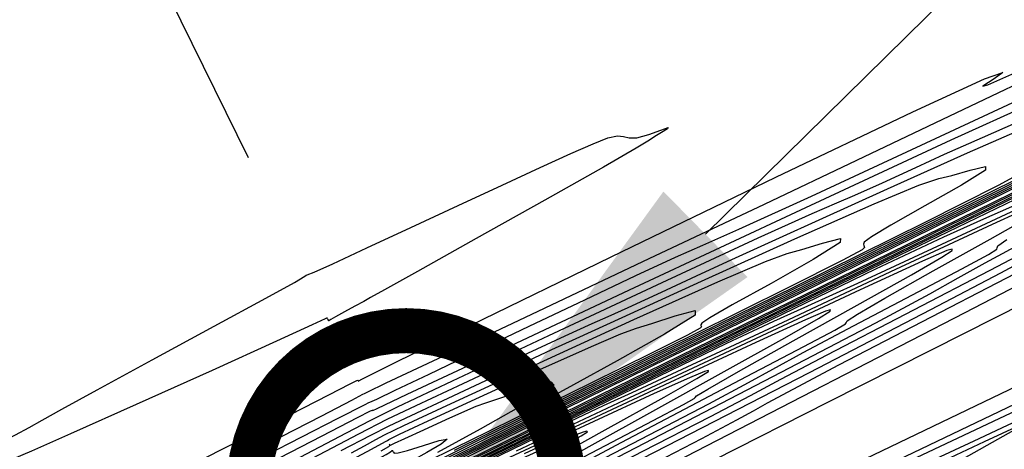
# Model space of a CAD drawing. Extents: x 3249832 to 3255657, y 13789405 to 13793316.
# Tile 588 of 656: x 3254996 to 3255051, y 13790654 to 13790678. Entities that reach past the tile are written whole.
import ezdxf

# ---------------------------------------------------------------- set-up
doc = ezdxf.new("R2010")
doc.units = 0
doc.header["$LTSCALE"] = 100
doc.header["$MEASUREMENT"] = 0
doc.linetypes.add('DASHED', pattern=[0.75, 0.5, -0.25])
for name, color, linetype in [('GRATIO_CON', 10, 'CONTINUOUS'), ('GRATIO_ICON', 7, 'CONTINUOUS'), ('PLAN', 7, 'CONTINUOUS'), ('TARGETS_EAST', 7, 'CONTINUOUS')]:
    doc.layers.add(name, color=color, linetype=linetype)
doc.styles.add('Gratio_032316_contours$0$symbol', font='symbol.shx')
doc.linetypes.add('Gratio_032316_contours$0$DEPRESSION', pattern='A,0.3,["%",Gratio_032316_contours$0$symbol,S=0.05,R=180,X=0,Y=0],0.0001', length=0.3001)

# ---------------------------------------------------------------- blocks, each defined once
blk = doc.blocks.new('Gratio_032316_contours')
at = {"layer": 'GRATIO_CON', "color": 5, "linetype": 'Continuous', "flags": 128}
for points in [[(3255084.767, 13790684.486), (3255068.008, 13790676.213), (3255048.262, 13790666.522), (3255031.47, 13790658.293), (3255022.089, 13790653.689), (3255018.637, 13790651.983), (3255018.148, 13790651.729), (3255017.752, 13790651.522), (3255014.963, 13790650.127), (3255007.387, 13790646.348), (3254993.824, 13790639.586), (3254977.83, 13790631.62), (3254964.15, 13790624.82), (3254956.35, 13790620.974), (3254953.285, 13790619.522)], [(3254993.486, 13790646.487), (3255001.716, 13790650.688), (3255007.684, 13790653.73), (3255011.488, 13790655.667), (3255013.683, 13790656.787), (3255014.792, 13790657.356), (3255015.2, 13790657.566), (3255015.263, 13790657.589), (3255015.273, 13790657.57), (3255015.284, 13790657.548), (3255015.29, 13790657.538), (3255015.517, 13790657.659), (3255017.125, 13790658.464), (3255021.506, 13790660.614), (3255029.346, 13790664.428), (3255038.504, 13790668.853), (3255046.134, 13790672.495), (3255050.104, 13790674.313), (3255051.132, 13790674.68), (3255050.65, 13790674.322), (3255050.018, 13790673.92), (3255050.294, 13790673.98), (3255052.465, 13790674.96)], [(3255085.443, 13790685.022), (3255077.18, 13790680.862), (3255062.319, 13790673.526), (3255044.81, 13790664.932), (3255029.921, 13790657.633), (3255021.604, 13790653.545), (3255018.545, 13790652.027), (3255018.114, 13790651.797), (3255017.927, 13790651.692), (3255016.591, 13790651.021), (3255012.961, 13790649.209), (3255006.463, 13790645.969), (3254998.799, 13790642.151), (3254992.244, 13790638.893), (3254988.506, 13790637.05), (3254987.038, 13790636.354), (3254986.724, 13790636.257), (3254986.397, 13790636.181), (3254984.67, 13790635.434), (3254980.102, 13790633.296), (3254971.934, 13790629.382), (3254962.143, 13790624.659), (3254953.388, 13790620.426)], [(3254995.282, 13790646.298), (3254999.768, 13790648.623), (3255001.953, 13790649.762), (3255003.796, 13790650.722), (3255006.754, 13790652.254), (3255010.262, 13790654.068), (3255013.252, 13790655.615), (3255014.923, 13790656.483), (3255015.538, 13790656.805), (3255015.625, 13790656.855), (3255015.776, 13790656.928), (3255016.838, 13790657.43), (3255019.722, 13790658.79), (3255024.946, 13790661.255), (3255031.473, 13790664.337), (3255037.872, 13790667.363), (3255043.014, 13790669.803), (3255046.974, 13790671.688), (3255050.126, 13790673.192), (3255052.775, 13790674.45)], [(3255080.199, 13790683.937), (3255079.732, 13790683.525), (3255079.564, 13790683.229), (3255079.558, 13790683.014), (3255079.595, 13790682.845), (3255079.649, 13790682.705), (3255079.716, 13790682.582), (3255079.407, 13790682.278), (3255076.801, 13790680.867), (3255069.594, 13790677.239), (3255056.631, 13790670.84), (3255041.358, 13790663.342), (3255028.372, 13790656.972), (3255021.119, 13790653.402), (3255018.454, 13790652.072), (3255018.08, 13790651.867), (3255018.084, 13790651.855), (3255018.086, 13790651.849), (3255018.087, 13790651.847), (3255017.725, 13790651.671), (3255015.189, 13790650.443), (3255008.306, 13790647.111), (3254995.937, 13790641.123)], [(3254994.389, 13790645.284), (3255002.909, 13790649.684), (3255010.132, 13790653.408), (3255014.17, 13790655.481), (3255015.662, 13790656.237), (3255015.88, 13790656.338), (3255015.936, 13790656.359), (3255016.314, 13790656.537), (3255017.335, 13790657.025), (3255019.223, 13790657.928), (3255021.799, 13790659.158), (3255024.783, 13790660.581), (3255027.879, 13790662.052), (3255030.723, 13790663.393), (3255032.933, 13790664.415), (3255034.445, 13790665.082), (3255036.458, 13790665.97), (3255040.486, 13790667.808), (3255047.391, 13790671.013), (3255055.43, 13790674.751), (3255062.208, 13790677.871)], [(3255070.384, 13790677.917), (3255068.16, 13790676.712), (3255062.008, 13790673.615), (3255050.943, 13790668.153), (3255037.907, 13790661.752), (3255026.823, 13790656.312), (3255020.635, 13790653.259), (3255018.362, 13790652.118), (3255018.045, 13790651.937), (3255018.05, 13790651.925), (3255018.052, 13790651.92), (3255018.052, 13790651.92), (3255017.76, 13790651.782), (3255015.723, 13790650.8), (3255010.199, 13790648.129), (3255000.243, 13790643.311), (3254988.106, 13790637.439)], [(3255009.761, 13790652.682), (3255013.28, 13790654.496), (3255015.247, 13790655.506), (3255015.974, 13790655.875), (3255016.08, 13790655.924), (3255016.081, 13790655.922), (3255016.083, 13790655.921), (3255016.085, 13790655.919), (3255016.088, 13790655.915), (3255016.091, 13790655.91), (3255016.094, 13790655.907), (3255016.334, 13790656.018), (3255018.004, 13790656.802), (3255022.538, 13790658.928), (3255030.651, 13790662.729), (3255040.184, 13790667.181), (3255048.263, 13790670.927), (3255052.77, 13790672.967)], [(3254994.535, 13790628.831), (3255004.195, 13790633.685), (3255012.259, 13790637.758), (3255018.044, 13790640.703), (3255021.148, 13790642.31), (3255022.279, 13790642.927), (3255022.427, 13790643.045), (3255022.722, 13790643.219), (3255024.864, 13790644.268), (3255030.693, 13790647.078), (3255041.127, 13790652.092), (3255053.386, 13790657.97), (3255063.769, 13790662.93), (3255069.501, 13790665.638), (3255071.538, 13790666.549), (3255071.761, 13790666.569), (3255071.896, 13790666.53), (3255073.035, 13790666.972), (3255076.108, 13790668.364), (3255081.574, 13790670.934)], [(3254995.333, 13790628.657), (3255002.15, 13790632.1), (3255010.283, 13790636.165), (3255017.233, 13790639.624), (3255021.121, 13790641.557), (3255022.555, 13790642.267), (3255022.762, 13790642.367), (3255022.764, 13790642.366), (3255022.765, 13790642.365), (3255022.766, 13790642.366), (3255023.114, 13790642.533), (3255025.549, 13790643.701), (3255032.159, 13790646.871), (3255043.986, 13790652.538), (3255057.903, 13790659.181), (3255069.735, 13790664.774), (3255076.411, 13790667.832), (3255079.274, 13790669.033), (3255080.766, 13790669.597)], [(3255052.338, 13790669.194), (3255050.877, 13790668.403), (3255046.835, 13790666.368), (3255039.566, 13790662.779), (3255031.003, 13790658.572), (3255023.725, 13790654.992), (3255019.665, 13790652.975), (3255018.177, 13790652.214), (3255017.971, 13790652.088), (3255017.826, 13790652.01), (3255016.791, 13790651.514), (3255013.986, 13790650.164), (3255008.857, 13790647.687), (3255002.17, 13790644.457), (3254995.02, 13790641.009)], [(3254996.19, 13790644.564), (3255001.298, 13790647.253), (3255007.298, 13790650.401), (3255012.394, 13790653.074), (3255015.317, 13790654.606), (3255016.903, 13790655.413), (3255018.512, 13790656.18), (3255021.124, 13790657.407), (3255024.194, 13790658.841), (3255026.796, 13790660.048), (3255028.291, 13790660.725), (3255029.191, 13790661.12), (3255030.293, 13790661.614), (3255032.157, 13790662.476), (3255034.367, 13790663.505), (3255036.269, 13790664.388), (3255037.479, 13790664.937), (3255038.703, 13790665.483), (3255040.92, 13790666.482), (3255044.722, 13790668.21), (3255049.171, 13790670.215), (3255052.941, 13790671.865)], [(3255014.335, 13790653.674), (3255015.994, 13790654.541), (3255017.004, 13790655.048), (3255018.232, 13790655.63), (3255020.28, 13790656.592), (3255022.693, 13790657.724), (3255024.754, 13790658.687), (3255026.052, 13790659.287), (3255027.409, 13790659.904), (3255029.956, 13790661.064), (3255034.376, 13790663.08), (3255039.564, 13790665.432), (3255043.967, 13790667.389), (3255043.967, 13790667.389), (3255046.455, 13790668.419), (3255047.576, 13790668.785), (3255048.298, 13790668.949), (3255049.31, 13790669.241), (3255050.173, 13790669.455), (3255050.168, 13790669.253), (3255048.841, 13790668.424), (3255046.795, 13790667.265), (3255044.899, 13790666.199), (3255043.822, 13790665.55), (3255043.427, 13790665.252), (3255043.378, 13790665.137), (3255043.393, 13790665.067), (3255043.415, 13790665.01), (3255043.443, 13790664.958), (3255043.315, 13790664.833), (3255042.235, 13790664.248), (3255039.249, 13790662.745), (3255033.878, 13790660.093), (3255027.551, 13790656.984), (3255022.173, 13790654.339), (3255019.173, 13790652.849)], [(3254993.942, 13790627.314), (3255003.569, 13790632.194), (3255011.751, 13790636.335), (3255016.33, 13790638.661), (3255018.184, 13790639.612), (3255018.954, 13790640.01), (3255019.945, 13790640.51), (3255021.127, 13790641.101), (3255022.137, 13790641.603), (3255022.702, 13790641.884), (3255022.909, 13790641.989), (3255022.936, 13790642.013), (3255023.161, 13790642.14), (3255024.776, 13790642.938), (3255029.175, 13790645.068), (3255037.056, 13790648.855), (3255046.332, 13790653.287), (3255054.22, 13790657.016)], [(3255014.905, 13790653.558), (3255015.641, 13790653.948), (3255016.263, 13790654.286), (3255016.744, 13790654.548), (3255017.827, 13790655.076), (3255020.45, 13790656.298), (3255020.45, 13790656.298), (3255025.119, 13790658.445), (3255030.614, 13790660.95), (3255035.285, 13790663.046), (3255037.927, 13790664.176), (3255039.136, 13790664.614), (3255039.953, 13790664.843), (3255041.11, 13790665.202), (3255042.097, 13790665.456), (3255042.091, 13790665.227), (3255040.575, 13790664.281), (3255038.239, 13790662.964), (3255036.074, 13790661.764), (3255034.844, 13790661.057), (3255034.392, 13790660.758), (3255034.332, 13790660.668), (3255034.342, 13790660.623), (3255034.357, 13790660.586), (3255034.375, 13790660.553), (3255034.292, 13790660.471), (3255033.594, 13790660.093), (3255031.663, 13790659.121), (3255028.19, 13790657.406), (3255024.098, 13790655.396), (3255020.621, 13790653.685)], [(3254995.587, 13790627.779), (3254998.929, 13790629.517), (3255004.987, 13790632.603), (3255012.14, 13790636.225), (3255018.231, 13790639.298), (3255021.637, 13790641.012), (3255022.894, 13790641.642), (3255023.072, 13790641.736), (3255023.183, 13790641.803), (3255023.988, 13790642.208), (3255026.185, 13790643.279), (3255030.124, 13790645.176), (3255034.761, 13790647.393), (3255038.705, 13790649.258), (3255041.036, 13790650.327), (3255042.73, 13790651.076), (3255045.234, 13790652.212), (3255049.538, 13790654.216), (3255054.79, 13790656.683)], [(3255013.902, 13790652.623), (3255016.021, 13790653.755), (3255016.801, 13790654.176), (3255016.909, 13790654.243), (3255016.989, 13790654.295), (3255017.573, 13790654.58), (3255019.167, 13790655.324), (3255019.167, 13790655.324), (3255022.026, 13790656.64), (3255025.392, 13790658.175), (3255028.252, 13790659.458), (3255029.889, 13790660.157), (3255030.758, 13790660.471), (3255031.609, 13790660.737), (3255032.911, 13790661.163), (3255034.02, 13790661.456), (3255034.014, 13790661.2), (3255032.31, 13790660.138), (3255029.683, 13790658.663), (3255027.249, 13790657.33), (3255025.867, 13790656.563), (3255025.358, 13790656.263), (3255025.287, 13790656.199), (3255025.292, 13790656.179), (3255025.299, 13790656.162), (3255025.307, 13790656.147), (3255025.269, 13790656.11), (3255024.952, 13790655.938), (3255024.077, 13790655.498), (3255022.501, 13790654.72), (3255020.646, 13790653.808), (3255019.068, 13790653.032)]]:
    blk.add_lwpolyline(points, dxfattribs=at)
at = {"layer": 'GRATIO_CON', "color": 1, "linetype": 'Continuous', "flags": 128}
for points in [[(3255084.685, 13790684.141), (3255073.581, 13790678.712), (3255058.299, 13790671.233), (3255042.002, 13790663.256), (3255028.692, 13790656.739), (3255021.317, 13790653.122), (3255018.602, 13790651.785), (3255018.216, 13790651.588), (3255017.769, 13790651.361), (3255014.633, 13790649.797), (3255006.12, 13790645.552), (3254990.887, 13790637.956), (3254972.969, 13790629.014), (3254957.745, 13790621.4), (3254949.2, 13790617.097)], [(3254994.372, 13790633.216), (3255000.989, 13790636.395), (3255008.871, 13790640.196), (3255015.602, 13790643.447), (3255019.366, 13790645.267), (3255020.754, 13790645.938), (3255020.954, 13790646.034), (3255021.009, 13790646.058), (3255021.385, 13790646.242), (3255022.398, 13790646.747), (3255024.213, 13790647.656), (3255026.37, 13790648.741), (3255028.253, 13790649.693), (3255028.253, 13790649.693), (3255029.581, 13790650.371), (3255031.397, 13790651.3), (3255035.081, 13790653.169), (3255041.439, 13790656.382), (3255048.995, 13790660.199), (3255055.703, 13790663.592)], [(3255082.848, 13790683.029), (3255074.791, 13790679.174), (3255064.169, 13790674.006), (3255052.451, 13790668.274), (3255041.049, 13790662.693), (3255031.143, 13790657.843), (3255023.854, 13790654.274), (3255019.909, 13790652.34), (3255018.457, 13790651.624), (3255018.25, 13790651.52), (3255017.885, 13790651.336), (3255015.328, 13790650.061), (3255008.388, 13790646.602), (3254995.971, 13790640.41), (3254981.365, 13790633.121), (3254968.955, 13790626.914), (3254961.941, 13790623.382), (3254958.778, 13790621.76), (3254956.737, 13790620.697), (3254953.718, 13790619.15)], [(3254993.814, 13790634.025), (3255000.596, 13790637.223), (3255008.538, 13790640.977), (3255015.277, 13790644.167), (3255015.277, 13790644.167), (3255019.078, 13790645.973), (3255020.73, 13790646.775), (3255021.651, 13790647.251), (3255023.169, 13790648.04), (3255026.243, 13790649.625), (3255031.737, 13790652.45), (3255039.967, 13790656.679), (3255049.037, 13790661.349), (3255056.502, 13790665.214), (3255060.576, 13790667.367), (3255062.125, 13790668.238), (3255062.678, 13790668.593), (3255063.55, 13790669.091), (3255065.207, 13790669.973), (3255067.9, 13790671.373), (3255071.675, 13790673.32), (3255075.742, 13790675.426), (3255079.101, 13790677.197), (3255081.062, 13790678.289)], [(3255080.998, 13790681.579), (3255079.44, 13790680.978), (3255076.46, 13790679.69), (3255069.675, 13790676.508), (3255057.765, 13790670.753), (3255043.653, 13790663.87), (3255031.322, 13790657.836), (3255023.8, 13790654.152), (3255020.284, 13790652.431), (3255019.016, 13790651.81), (3255018.501, 13790651.557), (3255018.312, 13790651.464), (3255018.284, 13790651.451), (3255018.001, 13790651.31), (3255016.023, 13790650.325), (3255010.656, 13790647.651), (3255001.054, 13790642.863), (3254989.76, 13790637.227)], [(3254990.351, 13790632.896), (3254997.94, 13790636.52), (3255006.828, 13790640.772), (3255014.37, 13790644.381), (3255018.583, 13790646.398), (3255020.137, 13790647.137), (3255020.364, 13790647.232), (3255020.479, 13790647.266), (3255021.219, 13790647.616), (3255023.204, 13790648.61), (3255023.204, 13790648.61), (3255026.742, 13790650.413), (3255030.89, 13790652.542), (3255034.392, 13790654.352), (3255036.346, 13790655.381), (3255037.273, 13790655.891), (3255038.046, 13790656.326), (3255039.465, 13790657.093), (3255042.018, 13790658.437), (3255046.119, 13790660.567), (3255051.859, 13790663.525)], [(3255025.691, 13790650.481), (3255032.443, 13790653.944), (3255040.373, 13790658.019), (3255047.12, 13790661.503), (3255051.018, 13790663.547), (3255053.159, 13790664.7)], [(3255079.941, 13790680.778), (3255077.295, 13790679.548), (3255074.185, 13790678.115), (3255071.509, 13790676.924), (3255069.629, 13790676.149), (3255066.775, 13790674.9), (3255060.647, 13790672.017), (3255049.949, 13790666.842), (3255037.411, 13790660.726), (3255026.768, 13790655.519), (3255026.768, 13790655.519), (3255020.621, 13790652.509), (3255017.032, 13790650.742), (3255012.925, 13790648.699), (3255006.138, 13790645.317), (3254998.156, 13790641.333), (3254991.374, 13790637.942)], [(3255027.385, 13790652.114), (3255032.635, 13790654.826), (3255038.811, 13790658.024), (3255044.062, 13790660.766), (3255047.069, 13790662.378), (3255048.646, 13790663.265), (3255050.14, 13790664.104), (3255052.53, 13790665.386)], [(3255052.531, 13790667.613), (3255050.06, 13790666.519), (3255047.839, 13790665.531), (3255044.054, 13790663.75), (3255037.568, 13790660.613), (3255029.965, 13790656.906), (3255023.511, 13790653.75), (3255023.511, 13790653.75), (3255019.869, 13790651.972), (3255018.3, 13790651.207), (3255017.462, 13790650.797), (3255016.306, 13790650.223), (3255014.948, 13790649.546), (3255013.794, 13790648.969), (3255012.904, 13790648.521), (3255010.943, 13790647.528), (3255006.229, 13790645.145), (3254997.851, 13790640.911), (3254987.987, 13790635.919)], [(3255026.54, 13790651.999), (3255030.997, 13790654.303), (3255034.786, 13790656.279), (3255036.987, 13790657.453), (3255038.346, 13790658.203), (3255040.025, 13790659.116), (3255042.825, 13790660.599), (3255046.102, 13790662.321), (3255048.853, 13790663.771), (3255050.329, 13790664.569), (3255050.806, 13790664.862), (3255050.815, 13790664.93), (3255050.862, 13790665.039), (3255051.36, 13790665.399)], [(3255053.202, 13790667.683), (3255047.712, 13790665.122), (3255043.042, 13790662.957), (3255040.275, 13790661.704), (3255038.371, 13790660.847), (3255035.757, 13790659.617), (3255031.377, 13790657.499), (3255026.242, 13790654.995), (3255021.884, 13790652.864), (3255021.884, 13790652.864), (3255019.447, 13790651.675), (3255018.547, 13790651.239), (3255018.417, 13790651.178), (3255018.18, 13790651.058), (3255016.522, 13790650.217), (3255012.02, 13790647.94), (3255003.962, 13790643.867), (3254994.473, 13790639.067)], [(3255028.067, 13790653.151), (3255029.91, 13790654.128), (3255033.12, 13790655.812), (3255036.885, 13790657.783), (3255040.059, 13790659.449), (3255041.788, 13790660.371), (3255042.376, 13790660.71), (3255042.416, 13790660.778), (3255042.479, 13790660.874), (3255043.044, 13790661.248), (3255044.565, 13790662.137), (3255047.265, 13790663.656), (3255050.429, 13790665.423), (3255053.107, 13790666.933)], [(3255053.617, 13790667.644), (3255050.546, 13790666.233), (3255045.171, 13790663.728), (3255038.888, 13790660.791), (3255033.552, 13790658.302), (3255030.491, 13790656.888), (3255028.903, 13790656.163), (3255027.46, 13790655.484), (3255025.186, 13790654.384), (3255022.52, 13790653.084), (3255020.257, 13790651.978), (3255020.257, 13790651.978), (3255018.992, 13790651.36), (3255018.525, 13790651.132), (3255018.459, 13790651.097), (3255018.268, 13790650.992), (3255016.915, 13790650.297), (3255013.237, 13790648.43), (3255006.651, 13790645.097), (3254998.894, 13790641.171), (3254992.288, 13790637.816)], [(3255025.025, 13790651.866), (3255028.64, 13790653.752), (3255031.695, 13790655.352), (3255033.374, 13790656.24), (3255033.961, 13790656.567), (3255034.017, 13790656.626), (3255034.096, 13790656.708), (3255034.727, 13790657.096), (3255036.433, 13790658.069), (3255039.471, 13790659.764), (3255043.036, 13790661.747), (3255046.057, 13790663.44), (3255047.73, 13790664.409), (3255048.311, 13790664.791), (3255048.322, 13790664.864), (3255048.025, 13790664.782), (3255046.658, 13790664.187), (3255043.197, 13790662.597), (3255037.14, 13790659.773), (3255030.063, 13790656.459), (3255024.063, 13790653.646)], [(3255025.167, 13790652.687), (3255029.026, 13790654.822), (3255032.301, 13790656.643), (3255034.122, 13790657.673), (3255034.758, 13790658.063), (3255034.77, 13790658.122), (3255034.534, 13790658.064), (3255033.7, 13790657.724), (3255031.737, 13790656.843), (3255028.39, 13790655.296), (3255024.513, 13790653.489)], [(3255024.739, 13790652.859), (3255026.627, 13790653.909), (3255027.674, 13790654.502), (3255028.027, 13790654.724), (3255027.995, 13790654.751), (3255027.791, 13790654.706), (3255027.241, 13790654.502), (3255026.074, 13790653.998), (3255024.168, 13790653.128)]]:
    blk.add_lwpolyline(points, dxfattribs=at)
at = {"layer": 'GRATIO_CON', "color": 5, "linetype": 'Gratio_032316_contours$0$DEPRESSION', "flags": 128}
for points in [[(3254987.521, 13790649.99), (3254988.832, 13790650.71), (3254991.09, 13790651.893), (3254993.412, 13790653.096), (3254995.104, 13790653.97), (3254996.217, 13790654.55), (3254996.993, 13790654.965), (3254997.711, 13790655.367), (3254998.81, 13790655.981), (3255000.768, 13790657.057), (3255003.826, 13790658.715), (3255007.267, 13790660.577), (3255010.139, 13790662.137), (3255011.733, 13790663.018), (3255012.314, 13790663.356), (3255012.394, 13790663.411), (3255012.452, 13790663.43), (3255012.839, 13790663.591), (3255013.876, 13790664.056), (3255015.762, 13790664.927), (3255018.217, 13790666.069), (3255020.842, 13790667.291), (3255023.287, 13790668.423), (3255025.409, 13790669.397), (3255027.116, 13790670.172), (3255028.347, 13790670.715), (3255029.173, 13790671.037), (3255029.699, 13790671.16), (3255030.038, 13790671.125), (3255030.345, 13790671.046), (3255030.782, 13790671.054), (3255031.44, 13790671.235), (3255032.113, 13790671.477), (3255032.523, 13790671.621), (3255032.481, 13790671.554), (3255032.149, 13790671.349), (3255031.781, 13790671.124), (3255031.478, 13790670.921), (3255030.742, 13790670.469), (3255028.923, 13790669.419), (3255025.669, 13790667.588), (3255021.836, 13790665.446), (3255018.576, 13790663.627), (3255016.741, 13790662.601), (3255015.97, 13790662.169), (3255015.598, 13790661.964), (3255015.103, 13790661.697), (3255014.52, 13790661.383), (3255014.027, 13790661.113), (3255013.754, 13790660.955), (3255013.657, 13790660.891), (3255013.643, 13790660.88), (3255013.639, 13790660.887), (3255013.631, 13790660.902), (3255013.623, 13790660.918), (3255013.615, 13790660.932), (3255013.607, 13790660.947), (3255013.596, 13790660.968), (3255013.581, 13790660.997), (3255013.566, 13790661.027), (3255013.557, 13790661.045), (3255013.451, 13790660.998), (3255012.723, 13790660.656), (3255010.735, 13790659.746), (3255007.167, 13790658.133), (3255002.941, 13790656.232), (3254999.289, 13790654.598), (3254997.117, 13790653.637), (3254996.015, 13790653.175), (3254995.241, 13790652.89), (3254994.229, 13790652.534), (3254993.105, 13790652.144), (3254992.165, 13790651.832), (3254991.592, 13790651.66), (3254991.1, 13790651.494), (3254990.285, 13790651.155), (3254988.954, 13790650.561), (3254987.749, 13790650.032), (3254987.521, 13790649.99)], [(3255018.025, 13790653.686), (3255018.907, 13790653.968), (3255019.793, 13790654.242), (3255020.224, 13790654.31), (3255019.893, 13790654.039), (3255019.101, 13790653.572), (3255018.3, 13790653.122), (3255017.827, 13790652.851), (3255017.552, 13790652.727), (3255017.229, 13790652.669), (3255016.684, 13790652.613), (3255016.041, 13790652.556), (3255015.494, 13790652.513), (3255015.189, 13790652.491), (3255015.077, 13790652.487), (3255015.061, 13790652.49), (3255015.072, 13790652.499), (3255015.163, 13790652.55), (3255015.412, 13790652.684), (3255015.862, 13790652.925), (3255016.39, 13790653.212), (3255016.837, 13790653.461), (3255017.082, 13790653.611), (3255017.168, 13790653.676), (3255017.178, 13790653.691), (3255017.181, 13790653.686), (3255017.189, 13790653.672), (3255017.199, 13790653.654), (3255017.209, 13790653.636), (3255017.222, 13790653.614), (3255017.24, 13790653.58), (3255017.291, 13790653.54), (3255017.503, 13790653.552), (3255018.025, 13790653.686)]]:
    blk.add_lwpolyline(points, close=True, dxfattribs=at)
at = {"layer": 'GRATIO_ICON', "color": 7, "linetype": 'Continuous', "flags": 128}
for points in [[(3254996.026, 13790636.65), (3255002.632, 13790639.771), (3255008.23, 13790642.416), (3255011.386, 13790643.904), (3255012.832, 13790644.581), (3255013.844, 13790645.051), (3255015.389, 13790645.772), (3255017.22, 13790646.626), (3255018.779, 13790647.355), (3255019.652, 13790647.76), (3255019.975, 13790647.908), (3255020.021, 13790647.929), (3255020.131, 13790647.987), (3255020.898, 13790648.385), (3255022.985, 13790649.458), (3255026.72, 13790651.376), (3255031.119, 13790653.637), (3255034.866, 13790655.572), (3255037.102, 13790656.744), (3255038.792, 13790657.642), (3255041.356, 13790658.989), (3255045.722, 13790661.257), (3255050.85, 13790663.923), (3255055.208, 13790666.217)], [(3255074.493, 13790678.013), (3255072.592, 13790677.142), (3255069.264, 13790675.593), (3255065.361, 13790673.784), (3255062.02, 13790672.268), (3255059.844, 13790671.334), (3255057.307, 13790670.215), (3255052.351, 13790667.883), (3255043.758, 13790663.728), (3255033.688, 13790658.816), (3255025.139, 13790654.634), (3255025.139, 13790654.634), (3255020.245, 13790652.24), (3255017.666, 13790650.975), (3255015.194, 13790649.748), (3255011.222, 13790647.77), (3255006.552, 13790645.44), (3255002.584, 13790643.455), (3255000.163, 13790642.236), (3254997.902, 13790641.086), (3254993.856, 13790639.033)], [(3255054.422, 13790669.992), (3255045.255, 13790665.466), (3255034.455, 13790660.161), (3255025.274, 13790655.651), (3255020.15, 13790653.115), (3255018.27, 13790652.163), (3255018.009, 13790652.011), (3255017.793, 13790651.897), (3255016.258, 13790651.156), (3255012.093, 13790649.146), (3255004.55, 13790645.499), (3254995.138, 13790640.948)], [(3254990.848, 13790642.19), (3254997.473, 13790645.667), (3255003.893, 13790649.03), (3255008.901, 13790651.653), (3255012.416, 13790653.495), (3255014.635, 13790654.663), (3255015.945, 13790655.351), (3255017.471, 13790656.103), (3255020.527, 13790657.549), (3255025.888, 13790660.066), (3255032.189, 13790663.011), (3255037.53, 13790665.487), (3255040.531, 13790666.846), (3255041.907, 13790667.436), (3255042.896, 13790667.852), (3255044.437, 13790668.549), (3255046.284, 13790669.401), (3255047.891, 13790670.139), (3255048.938, 13790670.603), (3255050.001, 13790671.063), (3255051.883, 13790671.9)], [(3255026.411, 13790652.945), (3255028.301, 13790654.001), (3255031.676, 13790655.872), (3255035.642, 13790658.07), (3255039.007, 13790659.947), (3255040.875, 13790661.013), (3255041.528, 13790661.424), (3255041.546, 13790661.493), (3255041.277, 13790661.422), (3255040.159, 13790660.946), (3255037.399, 13790659.688), (3255032.613, 13790657.463), (3255027.036, 13790654.856), (3255022.311, 13790652.646)], [(3255016.558, 13790653.669), (3255016.992, 13790653.909), (3255017.047, 13790653.959), (3255017.034, 13790653.988), (3255017.02, 13790654.017), (3255017.014, 13790654.032), (3255017.02, 13790654.022), (3255017.033, 13790653.999), (3255017.045, 13790653.976), (3255017.045, 13790653.976), (3255017.082, 13790653.981), (3255017.299, 13790654.08), (3255017.884, 13790654.353), (3255018.934, 13790654.836), (3255020.169, 13790655.399), (3255021.219, 13790655.871), (3255021.85, 13790656.138), (3255022.38, 13790656.329), (3255023.264, 13790656.631), (3255024.721, 13790657.129), (3255026.019, 13790657.498), (3255026.19, 13790657.31), (3255024.615, 13790656.303), (3255022.072, 13790654.87), (3255019.689, 13790653.572)], [(3254995.652, 13790626.813), (3254997.627, 13790628.01), (3255001.746, 13790630.249), (3255005.816, 13790632.424), (3255008.134, 13790633.681), (3255008.956, 13790634.158), (3255009.031, 13790634.244), (3255009.073, 13790634.306), (3255009.649, 13790634.632), (3255011.295, 13790635.488), (3255014.278, 13790637.008), (3255017.8, 13790638.791), (3255020.799, 13790640.304), (3255022.476, 13790641.148), (3255023.096, 13790641.457), (3255023.186, 13790641.499), (3255023.346, 13790641.573), (3255024.456, 13790642.097), (3255027.468, 13790643.518), (3255032.897, 13790646.08), (3255039.523, 13790649.205), (3255045.693, 13790652.112), (3255050.104, 13790654.181), (3255052.868, 13790655.454)]]:
    blk.add_lwpolyline(points, dxfattribs=at)

msp = doc.modelspace()

# ---------------------------------------------------------------- linework, layer by layer
at = {"layer": 'PLAN', "color": 8, "linetype": 'DASHED'}
msp.add_line((3253727.59, 13793271.41), (3255567.17, 13789537.28), dxfattribs=at)
at = {"layer": 'TARGETS_EAST', "color": 1}
for p, q in [((3255034.596, 13790665.689), (3255161.189, 13790790.132)), ((3255040.527, 13790648.504), (3255211.697, 13790744.967))]:
    msp.add_line(p, q, dxfattribs=at)
at = {"layer": 'TARGETS_EAST', "color": 1, "const_width": 2.5}
msp.add_lwpolyline([(3255009.201, 13790651.588, 1), (3255026.701, 13790651.588, 1)], format="xyb", close=True, dxfattribs=at)
at = {"layer": 'TARGETS_EAST', "color": 1}
msp.add_solid([(3255036.932, 13790663.312), (3255032.259, 13790668.066), (3255020.333, 13790651.668)], dxfattribs=at)

# ---------------------------------------------------------------- block references
at = {"layer": 'TARGETS_EAST'}
msp.add_blockref('Gratio_032316_contours', (0, 0), dxfattribs=at)

doc.saveas('drawing.dxf')
